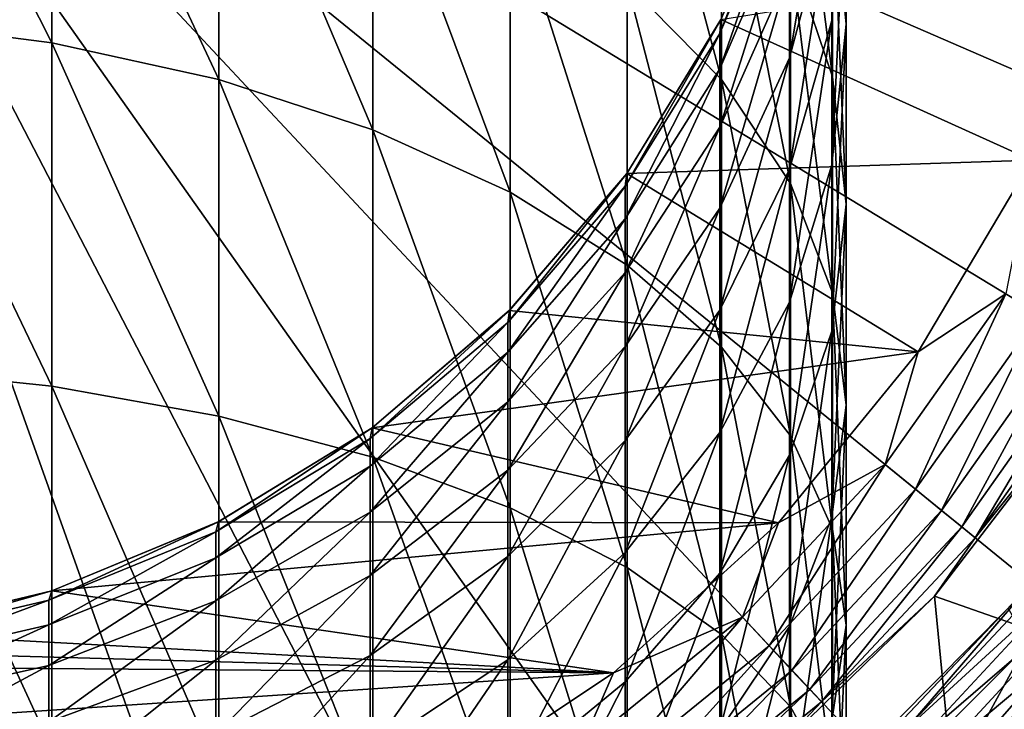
# Model space of a CAD drawing. Header units: metres. Extents: x -263 to 72, y -72 to 102.
# Tile 345 of 355: x 1.97 to 7.96, y 80.12 to 84.32. Entities that reach past the tile are written whole.
import ezdxf

# ---------------------------------------------------------------- set-up
doc = ezdxf.new("R2010")
doc.units = ezdxf.units.M
doc.layers.add('solid_FREE_STANDING_ONO_SW0004', color=7, linetype='CONTINUOUS')

msp = doc.modelspace()

# ---------------------------------------------------------------- linework, layer by layer
at = {"layer": 'solid_FREE_STANDING_ONO_SW0004'}
for points in [[(0, 87.5, 237.338333), (0.821723, 75.509796, 237.118027), (2.446594, 75.733337, 237.118027)], [(0, 87.5, 237.338333), (2.446594, 75.733337, 237.118027), (4.025899, 76.176033, 237.118027)], [(0, 87.5, 237.338333), (4.025899, 76.176033, 237.118027), (5.530223, 76.829628, 237.118027)], [(0, 87.5, 237.338333), (5.530223, 76.829628, 237.118027), (6.931546, 77.681961, 237.118027)], [(0, 87.5, 237.338333), (6.931546, 77.681961, 237.118027), (8.203771, 78.717155, 237.118027)], [(0, 87.5, 237.338333), (8.203771, 78.717155, 237.118027), (9.3232, 79.915932, 237.118027)], [(0, 87.5, 237.338333), (9.3232, 79.915932, 237.118027), (10.268987, 81.255959, 237.118027)], [(0, 87.5, 237.338333), (10.268987, 81.255959, 237.118027), (11.023514, 82.71228, 237.118027)], [(0, 87.5, 237.338333), (11.023514, 82.71228, 237.118027), (11.57273, 84.257767, 237.118027)], [(0, 87.5, 237.338333), (11.57273, 84.257767, 237.118027), (11.906405, 85.863647, 237.118027)], [(2.164165, 84.182007, -435.748505), (1.095041, 84.318611, -435.965912), (1.095041, 86.29158, -434.56601)], [(2.164165, 86.131485, -434.365265), (2.164165, 84.182007, -435.748505), (1.095041, 86.29158, -434.56601)], [(6.999993, 85.244812, -425.493591), (6.999993, 84.294212, -426.833313), (6.915189, 86.173027, -426.076813)], [(6.999993, 84.294212, -426.833313), (6.915189, 85.151299, -427.516815), (6.915189, 86.173027, -426.076813)], [(3.179893, 85.868996, -434.036102), (3.179893, 83.958015, -435.392029), (2.164165, 86.131485, -434.365265)], [(3.179893, 83.958015, -435.392029), (2.164165, 84.182007, -435.748505), (2.164165, 86.131485, -434.365265)], [(6.240038, 85.44957, -430.308197), (6.240038, 83.958626, -431.640564), (5.666349, 86.112831, -430.971436)], [(6.240038, 83.958626, -431.640564), (5.666349, 84.543457, -432.373932), (5.666349, 86.112831, -430.971436)], [(6.91209, 84.316795, -424.910492), (6.999993, 85.244812, -425.493591), (6.999993, 86.039421, -424.055847)], [(6.91209, 85.051956, -423.580292), (6.91209, 84.316795, -424.910492), (6.999993, 86.039421, -424.055847)], [(6.915189, 85.151299, -427.516815), (6.915189, 83.974762, -428.833374), (6.65977, 85.987419, -428.183624)], [(6.915189, 83.974762, -428.833374), (6.65977, 84.730972, -429.5896), (6.65977, 85.987419, -428.183624)], [(4.117165, 85.510567, -433.586639), (4.117165, 83.652168, -434.905273), (3.179893, 85.868996, -434.036102)], [(4.117165, 83.652168, -434.905273), (3.179893, 83.958015, -435.392029), (3.179893, 85.868996, -434.036102)], [(6.653648, 84.624825, -421.823212), (6.653648, 84.089073, -423.116608), (6.91209, 85.633568, -422.176178)], [(6.653648, 84.089073, -423.116608), (6.91209, 85.051956, -423.580292), (6.91209, 85.633568, -422.176178)], [(4.952857, 85.065056, -433.028015), (4.952857, 83.272011, -434.300232), (4.117165, 85.510567, -433.586639)], [(4.952857, 83.272011, -434.300232), (4.117165, 83.652168, -434.905273), (4.117165, 85.510567, -433.586639)], [(6.65977, 84.730972, -429.5896), (6.65977, 83.324997, -430.846039), (6.240038, 85.44957, -430.308197)], [(6.65977, 83.324997, -430.846039), (6.240038, 83.958626, -431.640564), (6.240038, 85.44957, -430.308197)], [(6.231044, 84.238205, -418.9841), (6.657396, 85.336884, -417.700012), (6.237046, 84.322067, -417.700012)], [(6.231044, 84.238205, -418.9841), (6.653648, 85.246887, -419.097778), (6.657396, 85.336884, -417.700012)], [(6.235691, 84.322823, 14.2), (6.237046, 84.322067, -417.700012), (6.657396, 85.336884, -417.700012)], [(6.231044, 84.238205, -418.9841), (6.231044, 84.022766, -420.252075), (6.653648, 85.246887, -419.097778)], [(6.231044, 84.022766, -420.252075), (6.653648, 85.012383, -420.477936), (6.653648, 85.246887, -419.097778)], [(6.91209, 83.437325, -426.149994), (6.999993, 84.294212, -426.833313), (6.999993, 85.244812, -425.493591)], [(6.91209, 84.316795, -424.910492), (6.91209, 83.437325, -426.149994), (6.999993, 85.244812, -425.493591)], [(6.999993, 84.294212, -426.833313), (6.999993, 83.199593, -428.058197), (6.915189, 85.151299, -427.516815)], [(6.999993, 83.199593, -428.058197), (6.915189, 83.974762, -428.833374), (6.915189, 85.151299, -427.516815)], [(5.666349, 84.543457, -432.373932), (5.666349, 82.82692, -433.591888), (4.952857, 85.065056, -433.028015)], [(5.666349, 82.82692, -433.591888), (4.952857, 83.272011, -434.300232), (4.952857, 85.065056, -433.028015)], [(6.231044, 84.022766, -420.252075), (6.231044, 83.666718, -421.487946), (6.653648, 85.012383, -420.477936)], [(6.231044, 83.666718, -421.487946), (6.653648, 84.624825, -421.823212), (6.653648, 85.012383, -420.477936)], [(6.653648, 83.411888, -424.341888), (6.91209, 84.316795, -424.910492), (6.91209, 85.051956, -423.580292)], [(6.653648, 84.089073, -423.116608), (6.653648, 83.411888, -424.341888), (6.91209, 85.051956, -423.580292)], [(8.638501, 84.712082, 14.2), (8.129006, 83.466141, 14.2), (6.235691, 84.322823, 14.2)], [(6.915189, 83.974762, -428.833374), (6.915189, 82.658211, -430.009918), (6.65977, 84.730972, -429.5896)], [(6.915189, 82.658211, -430.009918), (6.65977, 83.324997, -430.846039), (6.65977, 84.730972, -429.5896)], [(6.231044, 83.666718, -421.487946), (6.231044, 83.174538, -422.676178), (6.653648, 84.624825, -421.823212)], [(6.231044, 83.174538, -422.676178), (6.653648, 84.089073, -423.116608), (6.653648, 84.624825, -421.823212)], [(6.240038, 83.958626, -431.640564), (6.240038, 82.327873, -432.797668), (5.666349, 84.543457, -432.373932)], [(6.240038, 82.327873, -432.797668), (5.666349, 82.82692, -433.591888), (5.666349, 84.543457, -432.373932)], [(2.164165, 84.182007, -435.748505), (2.164165, 82.089905, -436.904755), (1.095041, 84.318611, -435.965912)], [(2.164165, 82.089905, -436.904755), (1.095041, 82.201317, -437.136078), (1.095041, 84.318611, -435.965912)], [(5.654705, 83.307724, -418.879272), (6.237046, 84.322067, -417.700012), (5.663119, 83.385506, -417.700012)], [(5.654705, 83.307724, -418.879272), (6.231044, 84.238205, -418.9841), (6.237046, 84.322067, -417.700012)], [(5.663238, 83.385666, 14.2), (5.663119, 83.385506, -417.700012), (6.237046, 84.322067, -417.700012)], [(6.235691, 84.322823, 14.2), (5.663238, 83.385666, 14.2), (6.237046, 84.322067, -417.700012)], [(8.129006, 83.466141, 14.2), (5.663238, 83.385666, 14.2), (6.235691, 84.322823, 14.2)], [(6.653648, 83.411888, -424.341888), (6.653648, 82.601768, -425.483643), (6.91209, 84.316795, -424.910492)], [(6.653648, 82.601768, -425.483643), (6.91209, 83.437325, -426.149994), (6.91209, 84.316795, -424.910492)], [(6.91209, 82.424599, -427.283203), (6.999993, 83.199593, -428.058197), (6.999993, 84.294212, -426.833313)], [(6.91209, 83.437325, -426.149994), (6.91209, 82.424599, -427.283203), (6.999993, 84.294212, -426.833313)], [(5.654705, 83.307724, -418.879272), (5.654705, 83.109871, -420.043701), (6.231044, 84.238205, -418.9841)], [(5.654705, 83.109871, -420.043701), (6.231044, 84.022766, -420.252075), (6.231044, 84.238205, -418.9841)], [(3.179893, 83.958015, -435.392029), (3.179893, 81.907242, -436.525452), (2.164165, 84.182007, -435.748505)], [(3.179893, 81.907242, -436.525452), (2.164165, 82.089905, -436.904755), (2.164165, 84.182007, -435.748505)], [(6.231044, 83.174538, -422.676178), (6.231044, 82.552406, -423.801849), (6.653648, 84.089073, -423.116608)], [(6.231044, 82.552406, -423.801849), (6.653648, 83.411888, -424.341888), (6.653648, 84.089073, -423.116608)], [(5.654705, 83.109871, -420.043701), (5.654705, 82.782898, -421.17868), (6.231044, 84.022766, -420.252075)], [(5.654705, 82.782898, -421.17868), (6.231044, 83.666718, -421.487946), (6.231044, 84.022766, -420.252075)], [(4.117165, 83.652168, -434.905273), (4.117165, 81.657814, -436.007507), (3.179893, 83.958015, -435.392029)], [(4.117165, 81.657814, -436.007507), (3.179893, 81.907242, -436.525452), (3.179893, 83.958015, -435.392029)], [(6.65977, 83.324997, -430.846039), (6.65977, 81.787193, -431.937164), (6.240038, 83.958626, -431.640564)], [(6.65977, 81.787193, -431.937164), (6.240038, 82.327873, -432.797668), (6.240038, 83.958626, -431.640564)], [(6.999993, 83.199593, -428.058197), (6.999993, 81.974709, -429.152832), (6.915189, 83.974762, -428.833374)], [(6.999993, 81.974709, -429.152832), (6.915189, 82.658211, -430.009918), (6.915189, 83.974762, -428.833374)], [(4.952857, 83.272011, -434.300232), (4.952857, 81.347786, -435.363708), (4.117165, 83.652168, -434.905273)], [(4.952857, 81.347786, -435.363708), (4.117165, 81.657814, -436.007507), (4.117165, 83.652168, -434.905273)], [(5.654705, 82.782898, -421.17868), (5.654705, 82.330894, -422.269897), (6.231044, 83.666718, -421.487946)], [(5.654705, 82.330894, -422.269897), (6.231044, 83.174538, -422.676178), (6.231044, 83.666718, -421.487946)], [(8.129006, 83.466141, 14.2), (7.438578, 82.298302, 14.2), (5.663238, 83.385666, 14.2)], [(7.971192, 82.652611, 14.232326), (7.438578, 82.298302, 14.2), (8.129006, 83.466141, 14.2)], [(4.93885, 82.478401, -418.785828), (5.663119, 83.385506, -417.700012), (4.949748, 82.550255, -417.700012)], [(4.93885, 82.478401, -418.785828), (5.654705, 83.307724, -418.879272), (5.663119, 83.385506, -417.700012)], [(5.663238, 83.385666, 14.2), (4.9486, 82.551407, 14.2), (5.663119, 83.385506, -417.700012)], [(7.438578, 82.298302, 14.2), (4.9486, 82.551407, 14.2), (5.663238, 83.385666, 14.2)], [(4.9486, 82.551407, 14.2), (4.949748, 82.550255, -417.700012), (5.663119, 83.385506, -417.700012)], [(6.231044, 82.552406, -423.801849), (6.231044, 81.808159, -424.850769), (6.653648, 83.411888, -424.341888)], [(6.231044, 81.808159, -424.850769), (6.653648, 82.601768, -425.483643), (6.653648, 83.411888, -424.341888)], [(6.653648, 82.601768, -425.483643), (6.653648, 81.668907, -426.527527), (6.91209, 83.437325, -426.149994)], [(6.653648, 81.668907, -426.527527), (6.91209, 82.424599, -427.283203), (6.91209, 83.437325, -426.149994)], [(6.915189, 82.658211, -430.009918), (6.915189, 81.218216, -431.031647), (6.65977, 83.324997, -430.846039)], [(6.915189, 81.218216, -431.031647), (6.65977, 81.787193, -431.937164), (6.65977, 83.324997, -430.846039)], [(4.93885, 82.478401, -418.785828), (4.93885, 82.296234, -419.858002), (5.654705, 83.307724, -418.879272)], [(4.93885, 82.296234, -419.858002), (5.654705, 83.109871, -420.043701), (5.654705, 83.307724, -418.879272)], [(5.666349, 82.82692, -433.591888), (5.666349, 80.984802, -434.609985), (4.952857, 83.272011, -434.300232)], [(5.666349, 80.984802, -434.609985), (4.952857, 81.347786, -435.363708), (4.952857, 83.272011, -434.300232)], [(6.91209, 81.291367, -428.295929), (6.999993, 81.974709, -429.152832), (6.999993, 83.199593, -428.058197)], [(6.91209, 82.424599, -427.283203), (6.91209, 81.291367, -428.295929), (6.999993, 83.199593, -428.058197)], [(5.654705, 82.330894, -422.269897), (5.654705, 81.75956, -423.30365), (6.231044, 83.174538, -422.676178)], [(5.654705, 81.75956, -423.30365), (6.231044, 82.552406, -423.801849), (6.231044, 83.174538, -422.676178)], [(4.93885, 81.995163, -420.903046), (5.654705, 82.782898, -421.17868), (5.654705, 83.109871, -420.043701)], [(4.93885, 82.296234, -419.858002), (4.93885, 81.995163, -420.903046), (5.654705, 83.109871, -420.043701)], [(4.93885, 81.995163, -420.903046), (4.93885, 81.578979, -421.907806), (5.654705, 82.782898, -421.17868)], [(4.93885, 81.578979, -421.907806), (5.654705, 82.330894, -422.269897), (5.654705, 82.782898, -421.17868)], [(6.240038, 82.327873, -432.797668), (6.240038, 80.57782, -433.764862), (5.666349, 82.82692, -433.591888)], [(6.240038, 80.57782, -433.764862), (5.666349, 80.984802, -434.609985), (5.666349, 82.82692, -433.591888)], [(6.231044, 81.808159, -424.850769), (6.231044, 80.951141, -425.809753), (6.653648, 82.601768, -425.483643)], [(6.231044, 80.951141, -425.809753), (6.653648, 81.668907, -426.527527), (6.653648, 82.601768, -425.483643)], [(6.999993, 80.634972, -430.103424), (6.915189, 81.218216, -431.031647), (6.915189, 82.658211, -430.009918)], [(6.999993, 81.974709, -429.152832), (6.999993, 80.634972, -430.103424), (6.915189, 82.658211, -430.009918)], [(7.236895, 81.61235, 14.232326), (7.438578, 82.298302, 14.2), (7.971192, 82.652611, 14.232326)], [(7.236895, 81.61235, 14.232326), (7.971192, 82.652611, 14.232326), (7.420751, 81.462769, 14.327839)], [(7.971192, 82.652611, 14.232326), (8.173703, 82.529465, 14.327839), (7.420751, 81.462769, 14.327839)], [(4.101142, 81.770699, -418.706085), (4.949748, 82.550255, -417.700012), (4.114497, 81.836884, -417.700012)], [(4.101142, 81.770699, -418.706085), (4.93885, 82.478401, -418.785828), (4.949748, 82.550255, -417.700012)], [(4.9486, 82.551407, 14.2), (4.114338, 81.836769, 14.2), (4.949748, 82.550255, -417.700012)], [(7.438578, 82.298302, 14.2), (4.114338, 81.836769, 14.2), (4.9486, 82.551407, 14.2)], [(4.114338, 81.836769, 14.2), (4.114497, 81.836884, -417.700012), (4.949748, 82.550255, -417.700012)], [(5.654705, 81.076073, -424.266937), (6.231044, 81.808159, -424.850769), (6.231044, 82.552406, -423.801849)], [(5.654705, 81.75956, -423.30365), (5.654705, 81.076073, -424.266937), (6.231044, 82.552406, -423.801849)], [(7.420751, 81.462769, 14.327839), (8.173703, 82.529465, 14.327839), (7.579826, 81.333351, 14.480304)], [(8.173703, 82.529465, 14.327839), (8.348919, 82.422913, 14.480304), (7.579826, 81.333351, 14.480304)], [(4.101142, 81.770699, -418.706085), (4.101142, 81.601906, -419.699524), (4.93885, 82.478401, -418.785828)], [(4.101142, 81.601906, -419.699524), (4.93885, 82.296234, -419.858002), (4.93885, 82.478401, -418.785828)], [(6.653648, 81.668907, -426.527527), (6.653648, 80.625031, -427.460388), (6.91209, 82.424599, -427.283203)], [(6.653648, 80.625031, -427.460388), (6.91209, 81.291367, -428.295929), (6.91209, 82.424599, -427.283203)], [(7.579826, 81.333351, 14.480304), (8.348919, 82.422913, 14.480304), (7.703733, 81.232552, 14.679765)], [(8.348919, 82.422913, 14.480304), (8.485398, 82.339912, 14.679765), (7.703733, 81.232552, 14.679765)], [(4.93885, 81.578979, -421.907806), (4.93885, 81.05291, -422.85965), (5.654705, 82.330894, -422.269897)], [(4.93885, 81.05291, -422.85965), (5.654705, 81.75956, -423.30365), (5.654705, 82.330894, -422.269897)], [(6.65977, 81.787193, -431.937164), (6.65977, 80.136887, -432.849274), (6.240038, 82.327873, -432.797668)], [(6.65977, 80.136887, -432.849274), (6.240038, 80.57782, -433.764862), (6.240038, 82.327873, -432.797668)], [(7.703733, 81.232552, 14.679765), (8.485398, 82.339912, 14.679765), (7.784381, 81.166939, 14.913197)], [(8.485398, 82.339912, 14.679765), (8.574229, 82.285896, 14.913197), (7.784381, 81.166939, 14.913197)], [(4.101142, 81.601906, -419.699524), (4.101142, 81.322945, -420.667816), (4.93885, 82.296234, -419.858002)], [(4.101142, 81.322945, -420.667816), (4.93885, 81.995163, -420.903046), (4.93885, 82.296234, -419.858002)], [(7.438578, 82.298302, 14.2), (6.586733, 81.256866, 14.2), (4.114338, 81.836769, 14.2)], [(7.236895, 81.61235, 14.232326), (6.586733, 81.256866, 14.2), (7.438578, 82.298302, 14.2)], [(7.784381, 81.166939, 14.913197), (8.574229, 82.285896, 14.913197), (8.407869, 81.946198, 15.1651)], [(2.164165, 82.089905, -436.904755), (2.164165, 79.881508, -437.819519), (1.095041, 82.201317, -437.136078)], [(2.164165, 79.881508, -437.819519), (1.095041, 79.966309, -438.061859), (1.095041, 82.201317, -437.136078)], [(3.179893, 81.907242, -436.525452), (3.179893, 79.742455, -437.422119), (2.164165, 82.089905, -436.904755)], [(3.179893, 79.742455, -437.422119), (2.164165, 79.881508, -437.819519), (2.164165, 82.089905, -436.904755)], [(4.101142, 81.322945, -420.667816), (4.101142, 80.937325, -421.598785), (4.93885, 81.995163, -420.903046)], [(4.101142, 80.937325, -421.598785), (4.93885, 81.578979, -421.907806), (4.93885, 81.995163, -420.903046)], [(6.91209, 80.051865, -429.175415), (6.999993, 80.634972, -430.103424), (6.999993, 81.974709, -429.152832)], [(6.91209, 81.291367, -428.295929), (6.91209, 80.051865, -429.175415), (6.999993, 81.974709, -429.152832)], [(8.736096, 80.389786, 49.1651), (7.536568, 80.811424, 15.1651), (8.407869, 81.946198, 15.1651)], [(7.784381, 81.166939, 14.913197), (8.407869, 81.946198, 15.1651), (7.536568, 80.811424, 15.1651)], [(4.117165, 81.657814, -436.007507), (4.117165, 79.552589, -436.879517), (3.179893, 81.907242, -436.525452)], [(4.117165, 79.552589, -436.879517), (3.179893, 79.742455, -437.422119), (3.179893, 81.907242, -436.525452)], [(3.162248, 81.202087, -418.642029), (4.114497, 81.836884, -417.700012), (3.177933, 81.262955, -417.700012)], [(3.162248, 81.202087, -418.642029), (4.101142, 81.770699, -418.706085), (4.114497, 81.836884, -417.700012)], [(3.177175, 81.264313, 14.2), (3.177933, 81.262955, -417.700012), (4.114497, 81.836884, -417.700012)], [(4.114338, 81.836769, 14.2), (3.177175, 81.264313, 14.2), (4.114497, 81.836884, -417.700012)], [(6.586733, 81.256866, 14.2), (3.177175, 81.264313, 14.2), (4.114338, 81.836769, 14.2)], [(3.162248, 81.202087, -418.642029), (3.162248, 81.044037, -419.572205), (4.101142, 81.770699, -418.706085)], [(3.162248, 81.044037, -419.572205), (4.101142, 81.601906, -419.699524), (4.101142, 81.770699, -418.706085)], [(5.654705, 81.076073, -424.266937), (5.654705, 80.289032, -425.147644), (6.231044, 81.808159, -424.850769)], [(5.654705, 80.289032, -425.147644), (6.231044, 80.951141, -425.809753), (6.231044, 81.808159, -424.850769)], [(6.915189, 81.218216, -431.031647), (6.915189, 79.672874, -431.885712), (6.65977, 81.787193, -431.937164)], [(6.915189, 79.672874, -431.885712), (6.65977, 80.136887, -432.849274), (6.65977, 81.787193, -431.937164)], [(4.93885, 81.05291, -422.85965), (4.93885, 80.423584, -423.746613), (5.654705, 81.75956, -423.30365)], [(4.93885, 80.423584, -423.746613), (5.654705, 81.076073, -424.266937), (5.654705, 81.75956, -423.30365)], [(4.952857, 81.347786, -435.363708), (4.952857, 79.316589, -436.205078), (4.117165, 81.657814, -436.007507)], [(4.952857, 79.316589, -436.205078), (4.117165, 79.552589, -436.879517), (4.117165, 81.657814, -436.007507)], [(6.231044, 80.951141, -425.809753), (6.231044, 79.992149, -426.666779), (6.653648, 81.668907, -426.527527)], [(6.231044, 79.992149, -426.666779), (6.653648, 80.625031, -427.460388), (6.653648, 81.668907, -426.527527)], [(3.162248, 81.044037, -419.572205), (3.162248, 80.782845, -420.478851), (4.101142, 81.601906, -419.699524)], [(3.162248, 80.782845, -420.478851), (4.101142, 81.322945, -420.667816), (4.101142, 81.601906, -419.699524)], [(6.367789, 80.681763, 14.232326), (6.586733, 81.256866, 14.2), (7.236895, 81.61235, 14.232326)], [(6.367789, 80.681763, 14.232326), (7.236895, 81.61235, 14.232326), (6.529564, 80.508545, 14.327839)], [(7.236895, 81.61235, 14.232326), (7.420751, 81.462769, 14.327839), (6.529564, 80.508545, 14.327839)], [(4.101142, 80.449898, -422.480743), (4.93885, 81.05291, -422.85965), (4.93885, 81.578979, -421.907806)], [(4.101142, 80.937325, -421.598785), (4.101142, 80.449898, -422.480743), (4.93885, 81.578979, -421.907806)], [(6.529564, 80.508545, 14.327839), (7.420751, 81.462769, 14.327839), (6.669536, 80.358673, 14.480304)], [(7.420751, 81.462769, 14.327839), (7.579826, 81.333351, 14.480304), (6.669536, 80.358673, 14.480304)], [(5.666349, 80.984802, -434.609985), (5.666349, 79.040283, -435.415436), (4.952857, 81.347786, -435.363708)], [(5.666349, 79.040283, -435.415436), (4.952857, 79.316589, -436.205078), (4.952857, 81.347786, -435.363708)], [(3.162248, 80.782845, -420.478851), (3.162248, 80.421776, -421.350525), (4.101142, 81.322945, -420.667816)], [(3.162248, 80.421776, -421.350525), (4.101142, 80.937325, -421.598785), (4.101142, 81.322945, -420.667816)], [(6.653648, 80.625031, -427.460388), (6.653648, 79.483269, -428.270508), (6.91209, 81.291367, -428.295929)], [(6.653648, 79.483269, -428.270508), (6.91209, 80.051865, -429.175415), (6.91209, 81.291367, -428.295929)], [(6.669536, 80.358673, 14.480304), (7.579826, 81.333351, 14.480304), (6.778563, 80.241928, 14.679765)], [(7.579826, 81.333351, 14.480304), (7.703733, 81.232552, 14.679765), (6.778563, 80.241928, 14.679765)], [(2.145334, 80.786575, -418.595215), (3.177933, 81.262955, -417.700012), (2.163119, 80.842606, -417.700012)], [(2.145334, 80.786575, -418.595215), (3.162248, 81.202087, -418.642029), (3.177933, 81.262955, -417.700012)], [(2.163225, 80.842636, 14.2), (2.163119, 80.842606, -417.700012), (3.177933, 81.262955, -417.700012)], [(3.177175, 81.264313, 14.2), (2.163225, 80.842636, 14.2), (3.177933, 81.262955, -417.700012)], [(6.586733, 81.256866, 14.2), (2.163225, 80.842636, 14.2), (3.177175, 81.264313, 14.2)], [(6.586733, 81.256866, 14.2), (5.582326, 80.342934, 14.2), (2.163225, 80.842636, 14.2)], [(6.367789, 80.681763, 14.232326), (5.582326, 80.342934, 14.2), (6.586733, 81.256866, 14.2)], [(6.778563, 80.241928, 14.679765), (7.703733, 81.232552, 14.679765), (6.849525, 80.165947, 14.913197)], [(7.703733, 81.232552, 14.679765), (7.784381, 81.166939, 14.913197), (6.849525, 80.165947, 14.913197)], [(2.145334, 80.786575, -418.595215), (2.145334, 80.636391, -419.479156), (3.162248, 81.202087, -418.642029)], [(2.145334, 80.636391, -419.479156), (3.162248, 81.044037, -419.572205), (3.162248, 81.202087, -418.642029)], [(6.849525, 80.165947, 14.913197), (7.784381, 81.166939, 14.913197), (7.536568, 80.811424, 15.1651)], [(6.999993, 79.197227, -430.898041), (6.915189, 79.672874, -431.885712), (6.915189, 81.218216, -431.031647)], [(6.999993, 80.634972, -430.103424), (6.999993, 79.197227, -430.898041), (6.915189, 81.218216, -431.031647)], [(2.145334, 80.636391, -419.479156), (2.145334, 80.388176, -420.340729), (3.162248, 81.044037, -419.572205)], [(2.145334, 80.388176, -420.340729), (3.162248, 80.782845, -420.478851), (3.162248, 81.044037, -419.572205)], [(4.101142, 79.866783, -423.302551), (4.93885, 80.423584, -423.746613), (4.93885, 81.05291, -422.85965)], [(4.101142, 80.449898, -422.480743), (4.101142, 79.866783, -423.302551), (4.93885, 81.05291, -422.85965)], [(4.93885, 80.423584, -423.746613), (4.93885, 79.698906, -424.557526), (5.654705, 81.076073, -424.266937)], [(4.93885, 79.698906, -424.557526), (5.654705, 80.289032, -425.147644), (5.654705, 81.076073, -424.266937)], [(6.240038, 80.57782, -433.764862), (6.240038, 78.730484, -434.53006), (5.666349, 80.984802, -434.609985)], [(6.240038, 78.730484, -434.53006), (5.666349, 79.040283, -435.415436), (5.666349, 80.984802, -434.609985)], [(3.162248, 80.421776, -421.350525), (3.162248, 79.965385, -422.1763), (4.101142, 80.937325, -421.598785)], [(3.162248, 79.965385, -422.1763), (4.101142, 80.449898, -422.480743), (4.101142, 80.937325, -421.598785)], [(5.654705, 80.289032, -425.147644), (5.654705, 79.408333, -425.934692), (6.231044, 80.951141, -425.809753)], [(5.654705, 79.408333, -425.934692), (6.231044, 79.992149, -426.666779), (6.231044, 80.951141, -425.809753)], [(8.145198, 80.907959, 20.447741), (7.280504, 79.993301, 19.841969), (7.984759, 80.738136, 20.474367)], [(7.358134, 79.993736, 19.71641), (7.280504, 79.993301, 19.841969), (8.145198, 80.907959, 20.447741)], [(7.358134, 79.993736, 19.71641), (8.145198, 80.907959, 20.447741), (8.223408, 80.919113, 20.323044)], [(7.358134, 79.993736, 19.71641), (8.223408, 80.919113, 20.323044), (8.336144, 80.892433, 20.205795)], [(7.358134, 79.993736, 19.71641), (8.336144, 80.892433, 20.205795), (7.465864, 79.952805, 19.598574)], [(7.465864, 79.952805, 19.598574), (8.336144, 80.892433, 20.205795), (8.471603, 80.821732, 20.120152)], [(8.08554, 80.493843, 50.099998), (7.703778, 79.796219, 49.976337), (8.643415, 80.867676, 49.976337)], [(8.771227, 80.7696, 49.811272), (8.643415, 80.867676, 49.976337), (7.703778, 79.796219, 49.976337)], [(1.075489, 80.534431, -418.566803), (2.163119, 80.842606, -417.700012), (1.095041, 80.586182, -417.700012)], [(1.075489, 80.534431, -418.566803), (2.145334, 80.786575, -418.595215), (2.163119, 80.842606, -417.700012)], [(2.163225, 80.842636, 14.2), (1.094878, 80.587769, 14.2), (2.163119, 80.842606, -417.700012)], [(5.582326, 80.342934, 14.2), (1.094878, 80.587769, 14.2), (2.163225, 80.842636, 14.2)], [(1.094878, 80.587769, 14.2), (1.095041, 80.586182, -417.700012), (2.163119, 80.842606, -417.700012)], [(7.686557, 79.266449, 49.1651), (6.513338, 79.811478, 15.1651), (7.536568, 80.811424, 15.1651)], [(6.849525, 80.165947, 14.913197), (7.536568, 80.811424, 15.1651), (6.513338, 79.811478, 15.1651)], [(7.465864, 79.952805, 19.598574), (8.471603, 80.821732, 20.120152), (7.591565, 79.866104, 19.512836)], [(8.736096, 80.389786, 49.1651), (7.686557, 79.266449, 49.1651), (7.536568, 80.811424, 15.1651)], [(7.591565, 79.866104, 19.512836), (8.471603, 80.821732, 20.120152), (8.606688, 80.71553, 20.084663)], [(1.075489, 80.534431, -418.566803), (1.075489, 80.389015, -419.422699), (2.145334, 80.786575, -418.595215)], [(1.075489, 80.389015, -419.422699), (2.145334, 80.636391, -419.479156), (2.145334, 80.786575, -418.595215)], [(2.145334, 80.388176, -420.340729), (2.145334, 80.045052, -421.169098), (3.162248, 80.782845, -420.478851)], [(2.145334, 80.045052, -421.169098), (3.162248, 80.421776, -421.350525), (3.162248, 80.782845, -420.478851)], [(7.817695, 79.682304, 49.811272), (8.771227, 80.7696, 49.811272), (7.703778, 79.796219, 49.976337)], [(8.865635, 80.697159, 49.613689), (8.771227, 80.7696, 49.811272), (7.817695, 79.682304, 49.811272)], [(5.380062, 79.878189, 14.232326), (5.582326, 80.342934, 14.2), (6.367789, 80.681763, 14.232326)], [(5.380062, 79.878189, 14.232326), (6.367789, 80.681763, 14.232326), (5.516745, 79.684555, 14.327839)], [(6.367789, 80.681763, 14.232326), (6.529564, 80.508545, 14.327839), (5.516745, 79.684555, 14.327839)], [(7.984759, 80.738136, 20.474367), (7.09069, 79.834694, 19.865746), (8.414521, 79.988365, 43.851452)], [(7.280504, 79.993301, 19.841969), (7.09069, 79.834694, 19.865746), (7.984759, 80.738136, 20.474367)], [(7.591565, 79.866104, 19.512836), (8.606688, 80.71553, 20.084663), (7.713497, 79.74501, 19.47784)], [(7.713497, 79.74501, 19.47784), (8.606688, 80.71553, 20.084663), (8.144102, 79.946312, 19.705799)], [(7.901839, 79.59816, 49.613689), (8.865635, 80.697159, 49.613689), (7.817695, 79.682304, 49.811272)], [(8.921618, 80.654205, 49.394096), (8.865635, 80.697159, 49.613689), (7.901839, 79.59816, 49.613689)], [(1.075489, 80.148674, -420.256927), (2.145334, 80.388176, -420.340729), (2.145334, 80.636391, -419.479156)], [(1.075489, 80.389015, -419.422699), (1.075489, 80.148674, -420.256927), (2.145334, 80.636391, -419.479156)], [(6.231044, 79.992149, -426.666779), (6.231044, 78.943222, -427.411011), (6.653648, 80.625031, -427.460388)], [(6.231044, 78.943222, -427.411011), (6.653648, 79.483269, -428.270508), (6.653648, 80.625031, -427.460388)], [(6.91209, 78.721687, -429.910583), (6.999993, 79.197227, -430.898041), (6.999993, 80.634972, -430.103424)], [(6.91209, 80.051865, -429.175415), (6.91209, 78.721687, -429.910583), (6.999993, 80.634972, -430.103424)], [(7.951735, 79.548264, 49.394096), (8.921618, 80.654205, 49.394096), (7.901839, 79.59816, 49.613689)], [(7.951735, 79.548264, 49.394096), (8.736096, 80.389786, 49.1651), (8.921618, 80.654205, 49.394096)], [(5.582326, 80.342934, 14.2), (0.00002, 80.5, 14.2), (1.094878, 80.587769, 14.2)], [(6.65977, 80.136887, -432.849274), (6.65977, 78.394836, -433.570831), (6.240038, 80.57782, -433.764862)], [(6.65977, 78.394836, -433.570831), (6.240038, 78.730484, -434.53006), (6.240038, 80.57782, -433.764862)], [(5.516745, 79.684555, 14.327839), (6.529564, 80.508545, 14.327839), (5.635005, 79.517014, 14.480304)], [(6.529564, 80.508545, 14.327839), (6.669536, 80.358673, 14.480304), (5.635005, 79.517014, 14.480304)], [(5.582326, 80.342934, 14.2), (-5.691279, 80.429268, 14.2), (0.00002, 80.5, 14.2)], [(3.162248, 79.419403, -422.945801), (4.101142, 79.866783, -423.302551), (4.101142, 80.449898, -422.480743)], [(3.162248, 79.965385, -422.1763), (3.162248, 79.419403, -422.945801), (4.101142, 80.449898, -422.480743)], [(8.08554, 80.493843, 50.099998), (7.007246, 79.413208, 50.099998), (7.703778, 79.796219, 49.976337)], [(8.03272, 77.924622, 50.099998), (7.007246, 79.413208, 50.099998), (8.08554, 80.493843, 50.099998)], [(5.582326, 80.342934, 14.2), (-4.584479, 79.667458, 14.2), (-5.691279, 80.429268, 14.2)], [(1.075489, 79.816444, -421.059021), (2.145334, 80.045052, -421.169098), (2.145334, 80.388176, -420.340729)], [(1.075489, 80.148674, -420.256927), (1.075489, 79.816444, -421.059021), (2.145334, 80.388176, -420.340729)], [(2.145334, 80.045052, -421.169098), (2.145334, 79.611343, -421.953857), (3.162248, 80.421776, -421.350525)], [(2.145334, 79.611343, -421.953857), (3.162248, 79.965385, -422.1763), (3.162248, 80.421776, -421.350525)], [(4.101142, 79.866783, -423.302551), (4.101142, 79.19532, -424.053925), (4.93885, 80.423584, -423.746613)], [(4.101142, 79.19532, -424.053925), (4.93885, 79.698906, -424.557526), (4.93885, 80.423584, -423.746613)], [(7.951735, 79.548264, 49.394096), (7.686557, 79.266449, 49.1651), (8.736096, 80.389786, 49.1651)], [(5.582326, 80.342934, 14.2), (4.463964, 79.598152, 14.2), (-4.584479, 79.667458, 14.2)], [(5.380062, 79.878189, 14.232326), (4.463964, 79.598152, 14.2), (5.582326, 80.342934, 14.2)], [(5.635005, 79.517014, 14.480304), (6.669536, 80.358673, 14.480304), (5.72712, 79.38652, 14.679765)], [(6.669536, 80.358673, 14.480304), (6.778563, 80.241928, 14.679765), (5.72712, 79.38652, 14.679765)], [(4.93885, 79.698906, -424.557526), (4.93885, 78.887985, -425.282196), (5.654705, 80.289032, -425.147644)], [(4.93885, 78.887985, -425.282196), (5.654705, 79.408333, -425.934692), (5.654705, 80.289032, -425.147644)], [(5.72712, 79.38652, 14.679765), (6.778563, 80.241928, 14.679765), (5.787075, 79.301582, 14.913197)], [(6.778563, 80.241928, 14.679765), (6.849525, 80.165947, 14.913197), (5.787075, 79.301582, 14.913197)], [(5.787075, 79.301582, 14.913197), (6.849525, 80.165947, 14.913197), (6.513338, 79.811478, 15.1651)], [(6.915189, 78.041618, -432.561401), (6.65977, 78.394836, -433.570831), (6.65977, 80.136887, -432.849274)], [(6.915189, 79.672874, -431.885712), (6.915189, 78.041618, -432.561401), (6.65977, 80.136887, -432.849274)]]:
    msp.add_3dface(points, dxfattribs=at)

doc.saveas('drawing.dxf')
